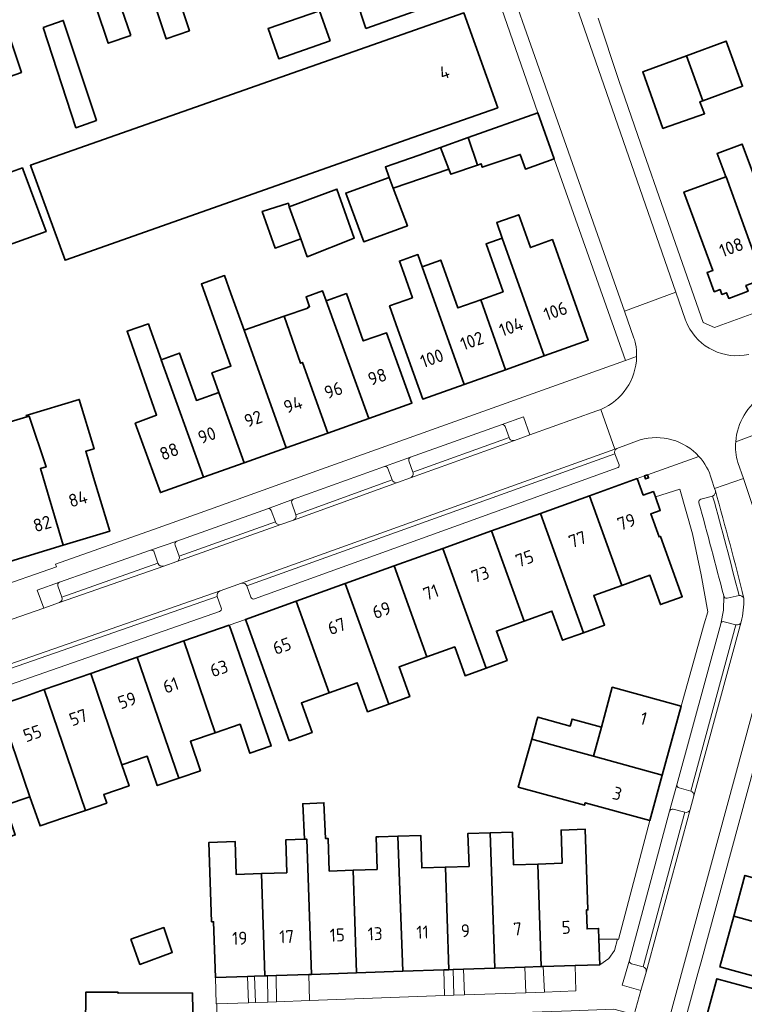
# Model space of a CAD drawing. Extents: x 150256 to 156914, y 461459 to 469481.
# Tile 321 of 656: x 155384 to 155460, y 463641 to 463744. Entities that reach past the tile are written whole.
import ezdxf
from ezdxf.enums import TextEntityAlignment as Align

# ---------------------------------------------------------------- set-up
doc = ezdxf.new("R2010")
doc.units = 0
doc.header["$LTSCALE"] = 0.75
for name, color, linetype, lineweight in [('B-RO-GR-GROENVOORZIENING-GV', 251, 'CONTINUOUS', 18), ('B-RO-IE-TERREINAFSCHEIDING_KUNSTMATIG_MUUR-G', 251, 'IE-TERREINAFSCHEIDING-KUNSTMATIG-DICHT', 18), ('B-RO-OG-BEBOUWING-GV', 6, 'CONTINUOUS', 35), ('B-RO-OG-BEBOUWING-T18', 1, 'CONTINUOUS', 18), ('B-RO-VH-VERHARDING_ASFALT-GV', 251, 'CONTINUOUS', 18), ('B-RO-VH-VERHARDING_BETONSTRAATSTEEN-GV', 251, 'CONTINUOUS', 18), ('B-RO-VH-VERHARDING_HALFVERHARDING_GRIND-GV', 251, 'CONTINUOUS', 18), ('B-RO-VH-VERHARDING_OPEN-GV', 251, 'CONTINUOUS', 18), ('B-RO-VH-VERHARDING_STRAATBAKSTEEN-GV', 251, 'CONTINUOUS', 18), ('B-RO-VH-VERHARDING_TEGEL-GV', 251, 'CONTINUOUS', 18)]:
    doc.layers.add(name, color=color, linetype=linetype, lineweight=lineweight)
doc.styles.add('NLCS-ISO-M200-T18', font='NLCS-ISO.ttf', dxfattribs={"height": 360})
doc.linetypes.add('IE-TERREINAFSCHEIDING-KUNSTMATIG-DICHT', pattern='A,8,-1,[82,NLCS.SHX,S=0.75,R=90,X=0,Y=0],-1', length=10)

msp = doc.modelspace()

# ---------------------------------------------------------------- linework, layer by layer
at = {"layer": 'B-RO-GR-GROENVOORZIENING-GV'}
for points in [[(155435.932, 463699.755), (155437.521, 463700.324), (155436.85, 463702.215), (155434.537, 463701.388)], [(155434.932, 463701.198), (155435.357, 463700.044)], [(155425.11, 463698.018), (155422.397, 463697.036)], [(155425.353, 463696.464), (155424.934, 463697.625)], [(155422.759, 463696.853), (155423.185, 463695.661)], [(155423.757, 463695.378), (155425.096, 463695.869)], [(155412.924, 463693.636), (155410.24, 463692.649)], [(155410.621, 463692.47), (155411.053, 463691.279)], [(155413.195, 463692.025), (155412.757, 463693.242)], [(155411.624, 463691.011), (155412.931, 463691.477)], [(155400.806, 463689.271), (155398.093, 463688.33)], [(155401.061, 463687.705), (155400.639, 463688.878)], [(155398.47, 463688.129), (155398.83, 463686.984)], [(155399.45, 463686.693), (155400.797, 463687.157)], [(155388.612, 463684.998), (155386.31, 463684.188), (155386.972, 463682.325), (155388.607, 463682.895)], [(155388.864, 463683.444), (155388.444, 463684.628)], [(155457.665, 463683.589), (155457.635, 463682.113), (155457.348, 463680.693)], [(155459.256, 463683.628), (155458.016, 463683.347)], [(155457.721, 463680.894), (155458.929, 463680.569)], [(155452.794, 463663.917), (155452.041, 463661.196)], [(155454.233, 463663.287), (155453.02, 463663.62)], [(155454.175, 463661.37), (155454.548, 463662.782)], [(155452.409, 463661.402), (155453.639, 463661.075)], [(155447.856, 463645.683), (155447.123, 463643.078), (155449.061, 463642.53), (155449.602, 463644.461)], [(155449.279, 463645.002), (155448.074, 463645.33)]]:
    msp.add_lwpolyline(points, dxfattribs=at)
for points in [[(155434.537, 463701.388, -0.3907885), (155434.932, 463701.198)], [(155435.357, 463700.044, 0.4190406), (155435.932, 463699.755)], [(155424.934, 463697.625, -0.4065046), (155425.11, 463698.018)], [(155422.397, 463697.036, -0.4123557), (155422.759, 463696.853)], [(155423.185, 463695.661, 0.4078447), (155423.757, 463695.378)], [(155425.096, 463695.869, 0.4181504), (155425.353, 463696.464)], [(155412.757, 463693.242, -0.4231437), (155412.924, 463693.636)], [(155410.24, 463692.649, -0.4027063), (155410.621, 463692.47)], [(155412.931, 463691.477, 0.3838059), (155413.195, 463692.025)], [(155411.053, 463691.279, 0.4077294), (155411.624, 463691.011)], [(155398.093, 463688.33, -0.4010742), (155398.47, 463688.129)], [(155400.639, 463688.878, -0.424969), (155400.806, 463689.271)], [(155400.797, 463687.157, 0.3808456), (155401.061, 463687.705)], [(155398.83, 463686.984, 0.4023151), (155399.45, 463686.693)], [(155388.444, 463684.628, -0.400815), (155388.612, 463684.998)], [(155388.607, 463682.895, 0.3874817), (155388.864, 463683.444)], [(155458.016, 463683.347, -0.4567553), (155457.665, 463683.589)], [(155459.766, 463683.329, 0.3594328), (155459.256, 463683.628)], [(155459.489, 463680.883, 0.0576466), (155459.766, 463683.329)], [(155457.348, 463680.693, -0.4635549), (155457.721, 463680.894)], [(155458.929, 463680.569, 0.3821483), (155459.489, 463680.883)], [(155453.02, 463663.62, -0.4185526), (155452.794, 463663.917)], [(155454.548, 463662.782, 0.4097954), (155454.233, 463663.287)], [(155452.041, 463661.196, -0.3800069), (155452.409, 463661.402)], [(155453.639, 463661.075, 0.3964202), (155454.175, 463661.37)], [(155448.074, 463645.33, -0.4228631), (155447.856, 463645.683)], [(155449.602, 463644.461, 0.4120854), (155449.279, 463645.002)]]:
    msp.add_lwpolyline(points, format="xyb", dxfattribs=at)
for points in [[(155429.529, 463644.714), (155429.092, 463644.699), (155428.555, 463644.681), (155428.644, 463642.007), (155429.597, 463642.042)], [(155436.997, 463644.963), (155433.855, 463644.858), (155430.621, 463644.75), (155430.708, 463642.082), (155437.093, 463642.313)], [(155408.252, 463641.27), (155408.153, 463643.997), (155404.829, 463643.886), (155404.901, 463641.148), (155404.975, 463641.151)], [(155408.981, 463641.296), (155410.27, 463641.342), (155410.23, 463644.067), (155409.967, 463644.058), (155408.882, 463644.022)], [(155411.132, 463644.097), (155411.181, 463641.375), (155414.604, 463641.499), (155414.537, 463644.211)]]:
    msp.add_lwpolyline(points, close=True, dxfattribs=at)
at = {"layer": 'B-RO-IE-TERREINAFSCHEIDING_KUNSTMATIG_MUUR-G'}
msp.add_lwpolyline([(155449.376, 463729.682), (155446.756, 463737.196)], dxfattribs=at)
at = {"layer": 'B-RO-OG-BEBOUWING-GV'}
for points in [[(155420.462, 463742.618), (155433.671, 463747.288), (155428.31, 463762.451), (155419.805, 463759.444), (155423.215, 463750.157), (155424.148, 463747.474), (155419.407, 463745.791)], [(155400.427, 463747.501), (155398.004, 463746.656), (155399.717, 463741.516), (155402.129, 463742.361)], [(155396.038, 463741.87), (155394.749, 463745.631), (155392.413, 463744.782), (155393.683, 463741.077)], [(155425.356, 463731.25), (155434.181, 463734.361), (155430.657, 463744.229), (155385.592, 463728.387), (155385.662, 463728.195), (155389.19, 463718.502)], [(155416.739, 463741.32), (155415.632, 463744.456), (155410.294, 463742.618), (155411.416, 463739.457)], [(155386.905, 463742.699), (155390.328, 463732.281), (155392.461, 463733.039), (155388.999, 463743.446)], [(155380.91, 463740.895), (155382.188, 463737.161), (155384.654, 463738.036), (155383.394, 463741.865)], [(155453.795, 463739.777), (155455.507, 463735.095), (155459.621, 463736.599), (155457.919, 463741.289)], [(155455.507, 463735.095), (155453.795, 463739.777), (155449.253, 463738.111), (155451.347, 463732.202), (155451.404, 463732.222), (155455.674, 463733.735), (155455.188, 463734.978)], [(155440.027, 463729.043), (155438.327, 463733.825), (155431.09, 463731.252), (155432.053, 463728.4), (155432.44, 463728.534), (155432.566, 463728.172), (155436.51, 463729.498), (155437.047, 463727.984)], [(155429.082, 463727.988), (155429.293, 463727.448), (155432.053, 463728.4), (155431.09, 463731.252), (155428.206, 463730.226)], [(155466.071, 463718.986), (155463.391, 463726.375), (155461.428, 463725.648), (155459.568, 463730.576), (155456.978, 463729.598), (155457.801, 463727.374), (155457.877, 463727.168), (155457.913, 463727.181), (155461.5, 463717.292), (155462.087, 463717.51)], [(155425.994, 463729.44), (155422.503, 463728.198), (155422.892, 463727.114), (155423.294, 463725.994), (155429.082, 463727.988), (155428.206, 463730.226)], [(155377.61, 463725.535), (155379.972, 463718.903), (155387.222, 463721.486), (155384.838, 463727.908), (155384.764, 463728.108), (155379.405, 463726.181)], [(155423.294, 463725.994), (155422.892, 463727.114), (155418.376, 463725.49), (155420.236, 463720.417), (155424.779, 463722.061)], [(155462.087, 463717.51), (155461.5, 463717.292), (155457.913, 463727.181), (155457.877, 463727.168), (155453.523, 463725.589), (155456.54, 463717.447), (155455.942, 463717.225), (155456.685, 463715.219), (155457.283, 463715.441), (155457.469, 463714.94), (155457.968, 463715.125), (155458.19, 463714.525), (155460.192, 463715.267), (155459.97, 463715.865), (155462.367, 463716.753)], [(155413.694, 463720.727), (155414.374, 463718.856), (155419.257, 463720.797), (155417.457, 463725.907), (155412.485, 463724.055)], [(155412.485, 463724.055), (155412.413, 463724.423), (155409.687, 463723.579), (155411.032, 463719.769), (155413.694, 463720.727)], [(155434.649, 463720.808), (155439.003, 463708.546), (155443.58, 463710.177), (155439.852, 463720.64), (155437.566, 463719.818), (155436.35, 463723.229), (155434.067, 463722.436)], [(155432.409, 463714.392), (155434.982, 463707.113), (155439.003, 463708.546), (155434.649, 463720.808), (155432.96, 463720.206), (155434.737, 463715.221)], [(155430.671, 463705.577), (155426.327, 463717.828), (155425.876, 463719.093), (155423.951, 463718.408), (155424.402, 463717.142), (155425.309, 463714.595), (155422.928, 463713.746), (155423.803, 463711.291), (155426.384, 463704.049)], [(155426.327, 463717.828), (155430.671, 463705.577), (155434.982, 463707.113), (155432.409, 463714.392), (155430.028, 463713.543), (155428.256, 463718.515)], [(155405.19, 463704.729), (155407.804, 463697.427), (155412.18, 463698.983), (155407.799, 463711.229), (155406.441, 463715.025), (155405.771, 463716.898), (155403.369, 463716.038), (155406.433, 463707.486), (155404.456, 463706.778)], [(155416.518, 463700.525), (155420.782, 463702.04), (155416.334, 463714.28), (155415.962, 463715.302), (155414.247, 463714.689), (155414.613, 463713.665), (155414.41, 463713.592), (155414.433, 463713.526), (155411.986, 463712.679), (155413.678, 463707.791), (155413.875, 463707.862)], [(155416.334, 463714.28), (155420.782, 463702.04), (155425.255, 463703.63), (155422.612, 463710.934), (155420.197, 463710.112), (155418.435, 463715.031)], [(155403.582, 463695.926), (155399.192, 463708.156), (155399.188, 463708.167), (155398.04, 463711.365), (155397.854, 463711.883), (155395.643, 463711.108), (155398.7, 463702.386), (155396.496, 463701.535), (155399.105, 463694.335)], [(155412.18, 463698.983), (155416.518, 463700.525), (155413.875, 463707.862), (155413.678, 463707.791), (155411.986, 463712.679), (155407.799, 463711.229)], [(155403.582, 463695.926), (155407.804, 463697.427), (155405.19, 463704.729), (155402.846, 463703.915), (155401.084, 463708.834), (155399.192, 463708.156)], [(155392.156, 463695.917), (155391.339, 463698.63), (155392.218, 463698.895), (155390.673, 463704.025), (155385.159, 463702.365), (155385.21, 463702.197), (155385.451, 463702.27), (155387.227, 463696.999), (155386.632, 463696.821), (155389.009, 463688.848), (155393.846, 463690.305)], [(155389.009, 463688.848), (155386.632, 463696.821), (155387.227, 463696.999), (155385.451, 463702.27), (155385.21, 463702.197), (155379.791, 463700.567), (155379.439, 463700.461), (155383.441, 463687.171)], [(155450.355, 463694.449), (155449.301, 463694.07), (155448.682, 463695.792), (155443.712, 463694.004), (155447.073, 463684.682), (155449.985, 463685.732), (155451.086, 463682.679), (155453.356, 463683.498), (155451.095, 463689.768), (155450.951, 463689.716), (155450.081, 463692.129), (155451.062, 463692.482), (155450.559, 463693.882)], [(155449.735, 463696.171), (155449.425, 463696.059), (155449.537, 463695.749), (155449.847, 463695.86)], [(155443.089, 463679.756), (155445.275, 463680.544), (155444.161, 463683.632), (155447.073, 463684.682), (155443.712, 463694.004), (155438.615, 463692.17)], [(155436.92, 463680.965), (155439.808, 463682.006), (155440.903, 463678.968), (155443.089, 463679.756), (155438.615, 463692.17), (155433.539, 463690.344)], [(155432.963, 463676.067), (155435.14, 463676.852), (155434.032, 463679.924), (155436.92, 463680.965), (155433.539, 463690.344), (155428.473, 463688.521)], [(155426.807, 463677.237), (155429.704, 463678.281), (155430.785, 463675.282), (155432.963, 463676.067), (155428.473, 463688.521), (155423.397, 463686.695)], [(155422.837, 463672.32), (155425.023, 463673.108), (155423.91, 463676.192), (155426.807, 463677.237), (155423.397, 463686.695), (155418.312, 463684.866)], [(155416.666, 463673.504), (155419.562, 463674.548), (155420.65, 463671.531), (155422.837, 463672.32), (155418.312, 463684.866), (155413.228, 463683.037)], [(155412.502, 463668.526), (155414.881, 463669.374), (155413.769, 463672.459), (155416.666, 463673.504), (155413.228, 463683.037), (155407.949, 463681.138), (155408.118, 463680.667)], [(155406.246, 463680.553), (155401.546, 463678.91), (155404.81, 463669.353), (155407.388, 463670.233), (155408.415, 463667.222), (155410.625, 463667.975), (155406.411, 463680.081)], [(155401.018, 463664.628), (155403.258, 463665.401), (155402.231, 463668.472), (155404.81, 463669.353), (155401.546, 463678.91), (155396.677, 463677.209)], [(155395.108, 463666.004), (155397.736, 463666.901), (155398.778, 463663.855), (155401.018, 463664.628), (155396.677, 463677.209), (155391.858, 463675.525)], [(155395.108, 463666.004), (155391.858, 463675.525), (155387.022, 463673.835), (155391.326, 463661.278), (155393.521, 463662.03), (155393.212, 463662.942), (155395.849, 463663.834)], [(155451.273, 463664.952), (155453.239, 463672.128), (155446.085, 463674.088), (155444.947, 463669.933), (155444.119, 463666.912)], [(155391.326, 463661.278), (155387.022, 463673.835), (155385.115, 463673.169), (155382.287, 463672.179), (155385.549, 463662.689), (155386.592, 463659.655), (155389.13, 463660.525)], [(155381.827, 463657.977), (155384.022, 463658.729), (155382.98, 463661.806), (155385.549, 463662.689), (155382.287, 463672.179), (155377.531, 463670.512)], [(155441.078, 463667.745), (155444.119, 463666.912), (155444.947, 463669.933), (155441.906, 463670.766), (155441.709, 463670.047), (155438.337, 463670.971), (155438.254, 463670.667), (155437.708, 463668.668)], [(155449.979, 463660.23), (155451.273, 463664.952), (155444.119, 463666.912), (155441.078, 463667.745), (155437.708, 463668.668), (155436.311, 463663.699), (155443.193, 463661.814), (155443.263, 463662.07)], [(155419.501, 463644.377), (155419.144, 463655.044), (155416.651, 463654.96), (155416.537, 463658.353), (155416.271, 463658.344), (155416.1, 463662.06), (155413.908, 463661.959), (155414.078, 463658.271), (155414.335, 463658.28), (155414.804, 463644.22)], [(155424.297, 463644.538), (155423.775, 463658.59), (155421.795, 463658.523), (155421.524, 463658.514), (155421.637, 463655.127), (155419.144, 463655.044), (155419.501, 463644.377)], [(155429.092, 463644.699), (155428.736, 463655.369), (155426.28, 463655.287), (155426.167, 463658.67), (155423.775, 463658.59), (155424.297, 463644.538), (155428.555, 463644.681)], [(155433.855, 463644.858), (155433.385, 463658.948), (155431.078, 463658.871), (155431.192, 463655.451), (155428.736, 463655.369), (155429.092, 463644.699), (155429.529, 463644.714), (155430.621, 463644.75)], [(155433.385, 463658.948), (155433.855, 463644.858), (155436.997, 463644.963), (155438.694, 463645.02), (155438.337, 463655.696), (155435.806, 463655.611), (155435.692, 463659.025)], [(155438.337, 463655.696), (155438.694, 463645.02), (155438.878, 463645.026), (155442.213, 463645.138), (155444.781, 463645.224), (155444.692, 463647.888), (155444.655, 463648.992), (155443.456, 463648.952), (155443.39, 463650.921), (155443.542, 463650.926), (155443.262, 463659.306), (155440.752, 463659.222), (155440.868, 463655.78)], [(155409.967, 463644.058), (155409.612, 463654.701), (155406.977, 463654.613), (155406.862, 463658.04), (155404.151, 463657.949), (155404.427, 463649.693), (155404.634, 463649.699), (155404.829, 463643.886), (155408.153, 463643.997), (155408.882, 463644.022)], [(155409.612, 463654.701), (155409.967, 463644.058), (155410.23, 463644.067), (155411.132, 463644.097), (155414.537, 463644.211), (155414.804, 463644.22), (155414.335, 463658.28), (155414.078, 463658.271), (155412.132, 463658.206), (155412.246, 463654.789)], [(155470.2, 463651.685), (155459.869, 463654.513), (155458.706, 463650.265), (155472.217, 463646.565), (155472.738, 463648.469), (155469.558, 463649.34)], [(155458.706, 463650.265), (155457.263, 463644.997), (155464.459, 463643.026), (155464.392, 463642.783), (155467.542, 463641.921), (155468.529, 463645.527), (155471.695, 463644.66), (155472.217, 463646.565)], [(155396.048, 463647.864), (155396.982, 463645.257), (155400.336, 463646.479), (155399.475, 463649.084)], [(155455.453, 463638.321), (155466.343, 463635.333), (155467.198, 463638.451), (155470.381, 463637.578), (155471.061, 463640.056), (155464.687, 463641.805), (155464.647, 463641.657), (155456.948, 463643.769)], [(155387.895, 463636.187), (155402.535, 463636.515), (155402.433, 463642.28), (155394.704, 463642.259), (155394.704, 463642.365), (155391.338, 463642.352), (155391.328, 463638.653), (155387.843, 463638.509)]]:
    msp.add_lwpolyline(points, close=True, dxfattribs=at)
at = {"layer": 'B-RO-VH-VERHARDING_ASFALT-GV'}
msp.add_lwpolyline([(155435.166, 463765.729), (155429.568, 463763.744), (155443.689, 463723.621), (155447.349, 463713.212), (155452.677, 463715.173)], close=True, dxfattribs=at)
at = {"layer": 'B-RO-VH-VERHARDING_BETONSTRAATSTEEN-GV'}
for points in [[(155424.934, 463697.625), (155425.353, 463696.464), (155435.357, 463700.044), (155434.932, 463701.198)], [(155434.537, 463701.388), (155425.11, 463698.018)], [(155425.096, 463695.869), (155435.932, 463699.755)], [(155435.357, 463700.044), (155425.353, 463696.464)], [(155446.541, 463698.924), (155446.336, 463698.85), (155407.552, 463684.899)], [(155446.779, 463697.222), (155446.343, 463698.379), (155408.085, 463684.647)], [(155408.085, 463684.647), (155446.343, 463698.379)], [(155408.901, 463683.295), (155446.598, 463696.91)], [(155412.757, 463693.242), (155413.195, 463692.025), (155423.185, 463695.661), (155422.759, 463696.853)], [(155422.397, 463697.036), (155412.924, 463693.636)], [(155423.185, 463695.661), (155413.195, 463692.025)], [(155459.708, 463695.787), (155456.714, 463694.767), (155456.796, 463694.508)], [(155462.309, 463687.959), (155459.708, 463695.787)], [(155412.931, 463691.477), (155423.757, 463695.378)], [(155456.511, 463693.968), (155455.294, 463693.638)], [(155400.639, 463688.878), (155401.061, 463687.705), (155411.053, 463691.279), (155410.621, 463692.47)], [(155410.24, 463692.649), (155400.806, 463689.271)], [(155400.797, 463687.157), (155411.624, 463691.011)], [(155411.053, 463691.279), (155401.061, 463687.705)], [(155398.093, 463688.33), (155388.612, 463684.998)], [(155388.444, 463684.628), (155388.864, 463683.444), (155398.83, 463686.984), (155398.47, 463688.129)], [(155388.607, 463682.895), (155399.45, 463686.693)], [(155398.83, 463686.984), (155388.864, 463683.444)], [(155408.085, 463684.647), (155408.509, 463683.439)], [(155405.309, 463684.102), (155366.036, 463670.409)], [(155405.022, 463683.528), (155366.577, 463670.152), (155367.025, 463668.946)], [(155366.577, 463670.152), (155405.022, 463683.528)], [(155405.425, 463682.339), (155405.022, 463683.528)], [(155458.016, 463683.347), (155459.256, 463683.628)], [(155367.419, 463668.762), (155405.241, 463681.963)], [(155417.333, 463628.845), (155418.221, 463628.884), (155431.551, 463629.309), (155433.07, 463629.354), (155446.423, 463629.786), (155449.351, 463629.895), (155463.104, 463680.531)], [(155459.489, 463680.883), (155454.548, 463662.782), (155454.175, 463661.37), (155449.602, 463644.461), (155449.061, 463642.53), (155448.363, 463640.031), (155448.032, 463638.848)], [(155457.348, 463680.693), (155452.794, 463663.917)], [(155454.233, 463663.287), (155458.929, 463680.569), (155457.721, 463680.894)], [(155458.929, 463680.569), (155454.233, 463663.287)], [(155454.548, 463662.782), (155459.489, 463680.883)], [(155453.02, 463663.62), (155454.233, 463663.287)], [(155452.041, 463661.196), (155447.856, 463645.683)], [(155449.279, 463645.002), (155453.639, 463661.075), (155452.409, 463661.402)], [(155453.639, 463661.075), (155449.279, 463645.002)], [(155449.602, 463644.461), (155454.175, 463661.37)], [(155448.074, 463645.33), (155449.279, 463645.002)]]:
    msp.add_lwpolyline(points, dxfattribs=at)
for points in [[(155434.932, 463701.198, 0.3907885), (155434.537, 463701.388)], [(155435.932, 463699.755, -0.4190406), (155435.357, 463700.044)], [(155446.343, 463698.379, -0.315898), (155446.541, 463698.924)], [(155425.11, 463698.018, 0.4065046), (155424.934, 463697.625)], [(155422.759, 463696.853, 0.4123557), (155422.397, 463697.036)], [(155446.598, 463696.91, 0.5416087), (155446.779, 463697.222)], [(155423.757, 463695.378, -0.4078447), (155423.185, 463695.661)], [(155425.353, 463696.464, -0.4181504), (155425.096, 463695.869)], [(155456.796, 463694.508, -0.379481), (155456.511, 463693.968)], [(155456.796, 463694.508, -0.0075293), (155459.766, 463683.329)], [(155459.766, 463683.329, 0.0075293), (155456.796, 463694.508)], [(155412.924, 463693.636, 0.4231437), (155412.757, 463693.242)], [(155455.294, 463693.638, 0.4019753), (155455.093, 463693.277)], [(155456.511, 463693.968, -0.0062561), (155459.256, 463683.628)], [(155459.256, 463683.628, 0.0062561), (155456.511, 463693.968)], [(155410.621, 463692.47, 0.4027063), (155410.24, 463692.649)], [(155455.093, 463693.277, -0.0026606), (155457.665, 463683.589)], [(155413.195, 463692.025, -0.3838059), (155412.931, 463691.477)], [(155411.624, 463691.011, -0.4077294), (155411.053, 463691.279)], [(155398.47, 463688.129, 0.4010742), (155398.093, 463688.33)], [(155400.806, 463689.271, 0.424969), (155400.639, 463688.878)], [(155401.061, 463687.705, -0.3808456), (155400.797, 463687.157)], [(155399.45, 463686.693, -0.4023151), (155398.83, 463686.984)], [(155388.612, 463684.998, 0.400815), (155388.444, 463684.628)], [(155407.552, 463684.899, -0.3862047), (155408.085, 463684.647)], [(155388.864, 463683.444, -0.3874817), (155388.607, 463682.895)], [(155405.022, 463683.528, -0.3986064), (155405.309, 463684.102)], [(155408.509, 463683.439, 0.4697251), (155408.901, 463683.295)], [(155457.665, 463683.589, 0.4567553), (155458.016, 463683.347)], [(155459.256, 463683.628, -0.3594328), (155459.766, 463683.329)], [(155459.766, 463683.329, -0.0576466), (155459.489, 463680.883)], [(155405.241, 463681.963, 0.4316115), (155405.425, 463682.339)], [(155457.721, 463680.894, 0.4635549), (155457.348, 463680.693)], [(155459.489, 463680.883, -0.3821483), (155458.929, 463680.569)], [(155452.794, 463663.917, 0.4185526), (155453.02, 463663.62)], [(155454.233, 463663.287, -0.4097954), (155454.548, 463662.782)], [(155452.409, 463661.402, 0.3800069), (155452.041, 463661.196)], [(155454.175, 463661.37, -0.3964202), (155453.639, 463661.075)], [(155447.856, 463645.683, 0.4228631), (155448.074, 463645.33)], [(155449.279, 463645.002, -0.4120854), (155449.602, 463644.461)]]:
    msp.add_lwpolyline(points, format="xyb", dxfattribs=at)
at = {"layer": 'B-RO-VH-VERHARDING_HALFVERHARDING_GRIND-GV'}
msp.add_lwpolyline([(155442.213, 463645.138), (155438.878, 463645.026), (155439.026, 463642.383), (155442.301, 463642.501)], close=True, dxfattribs=at)
at = {"layer": 'B-RO-VH-VERHARDING_OPEN-GV'}
for points in [[(155419.501, 463644.377), (155414.804, 463644.22), (155414.537, 463644.211), (155414.604, 463641.499), (155428.644, 463642.007), (155428.555, 463644.681), (155424.297, 463644.538)], [(155430.708, 463642.082), (155430.621, 463644.75), (155429.529, 463644.714), (155429.597, 463642.042)], [(155438.694, 463645.02), (155436.997, 463644.963), (155437.093, 463642.313), (155439.026, 463642.383), (155438.878, 463645.026)], [(155408.153, 463643.997), (155408.252, 463641.27), (155408.981, 463641.296), (155408.882, 463644.022)], [(155410.27, 463641.342), (155411.181, 463641.375), (155411.132, 463644.097), (155410.23, 463644.067)]]:
    msp.add_lwpolyline(points, close=True, dxfattribs=at)
at = {"layer": 'B-RO-VH-VERHARDING_STRAATBAKSTEEN-GV'}
for points in [[(155453.698, 463712.266), (155453.332, 463713.281), (155452.677, 463715.173), (155447.349, 463713.212), (155448.327, 463710.393)], [(155366.036, 463670.409), (155405.309, 463684.102), (155407.552, 463684.899), (155446.336, 463698.85), (155444.901, 463702.981), (155444.49, 463702.821), (155437.521, 463700.324), (155435.932, 463699.755), (155425.096, 463695.869), (155423.757, 463695.378), (155412.931, 463691.477), (155411.624, 463691.011), (155400.797, 463687.157), (155399.45, 463686.693), (155388.607, 463682.895), (155386.972, 463682.325), (155382.885, 463680.898)], [(155444.901, 463702.981), (155446.336, 463698.85), (155446.541, 463698.924), (155448.98, 463699.813)], [(155456.408, 463695.725), (155456.714, 463694.767), (155459.708, 463695.787), (155459.137, 463697.461)]]:
    msp.add_lwpolyline(points, dxfattribs=at)
for points in [[(155453.909, 463711.77, -0.0250985), (155453.698, 463712.266)], [(155460.262, 463708.709, -0.3492741), (155453.909, 463711.77)], [(155448.327, 463710.393, -0.0338257), (155448.497, 463709.817)], [(155448.497, 463709.817, -0.0547272), (155448.612, 463708.482)], [(155448.612, 463708.482, -0.2928491), (155444.901, 463702.981)], [(155458.912, 463699.624, -0.2377861), (155461.784, 463704.431)], [(155448.98, 463699.813, -0.2872381), (155455.087, 463698.096)], [(155459.137, 463697.461, -0.0887093), (155458.912, 463699.624)], [(155455.087, 463698.096, -0.1153153), (155456.408, 463695.725)]]:
    msp.add_lwpolyline(points, format="xyb", dxfattribs=at)
at = {"layer": 'B-RO-VH-VERHARDING_TEGEL-GV'}
for points in [[(155434.709, 463767.114), (155435.166, 463765.729), (155452.677, 463715.173), (155453.332, 463713.281), (155453.698, 463712.266)], [(155448.327, 463710.393), (155447.349, 463713.212), (155443.689, 463723.621), (155429.568, 463763.744), (155428.833, 463765.866)], [(155427.736, 463764.285), (155428.31, 463762.451), (155433.671, 463747.288), (155434.287, 463745.505), (155438.327, 463733.825), (155440.027, 463729.043), (155447.448, 463708.067), (155448.612, 463708.482)], [(155530.839, 463744.542), (155532.137, 463741.591), (155510.059, 463731.47), (155503.649, 463728.744), (155501.734, 463728.034), (155476.518, 463718.713), (155456.707, 463711.517), (155455.53, 463712.035), (155451.21, 463724.396), (155449.376, 463729.682), (155446.756, 463737.196), (155444.62, 463743.661)], [(155458.912, 463699.624), (155462.541, 463700.951), (155462.851, 463701.065), (155463.495, 463701.3), (155468.36, 463703.084), (155473.198, 463704.858), (155477.969, 463706.607), (155482.743, 463708.357), (155487.518, 463710.108), (155492.293, 463711.858), (155497.008, 463713.587), (155501.9, 463715.38), (155519.112, 463721.341)], [(155448.612, 463708.482), (155447.448, 463708.067), (155415.371, 463696.582), (155404.218, 463692.57), (155398.887, 463690.671), (155388.194, 463686.9), (155388.293, 463686.617), (155381.501, 463684.258)], [(155388.612, 463684.998), (155398.093, 463688.33), (155400.806, 463689.271), (155410.24, 463692.649), (155412.924, 463693.636), (155422.397, 463697.036), (155425.11, 463698.018), (155434.537, 463701.388), (155436.85, 463702.215), (155437.521, 463700.324), (155444.49, 463702.821), (155444.901, 463702.981)], [(155464.455, 463686.572), (155463.427, 463689.858), (155461.067, 463697.813), (155463.407, 463698.588), (155463.26, 463698.989), (155464.213, 463699.338), (155463.495, 463701.3), (155462.851, 463701.065), (155462.964, 463700.755), (155462.655, 463700.641), (155462.541, 463700.951), (155458.912, 463699.624)], [(155448.98, 463699.813), (155446.541, 463698.924)], [(155382.287, 463672.179), (155385.115, 463673.169), (155387.022, 463673.835), (155391.858, 463675.525), (155396.677, 463677.209), (155401.546, 463678.91), (155406.246, 463680.553), (155407.949, 463681.138), (155413.228, 463683.037), (155418.312, 463684.866), (155423.397, 463686.695), (155428.473, 463688.521), (155433.539, 463690.344), (155438.615, 463692.17), (155443.712, 463694.004), (155448.682, 463695.792), (155449.425, 463696.059), (155449.735, 463696.171), (155455.087, 463698.096)], [(155446.343, 463698.379), (155446.779, 463697.222)], [(155455.087, 463698.096), (155449.735, 463696.171), (155449.847, 463695.86), (155449.537, 463695.749), (155449.425, 463696.059), (155448.682, 463695.792), (155449.301, 463694.07), (155450.355, 463694.449), (155450.559, 463693.882), (155453.109, 463694.703), (155454.405, 463690.038), (155455.313, 463685.788), (155456.002, 463681.934), (155455.621, 463680.667), (155453.239, 463672.128)], [(155446.598, 463696.91), (155408.901, 463683.295)], [(155459.137, 463697.461), (155459.708, 463695.787), (155462.309, 463687.959)], [(155456.796, 463694.508), (155456.714, 463694.767), (155456.408, 463695.725)], [(155455.294, 463693.638), (155456.511, 463693.968)], [(155382.885, 463680.898), (155386.972, 463682.325), (155386.31, 463684.188), (155388.612, 463684.998)], [(155407.552, 463684.899), (155405.309, 463684.102)], [(155408.509, 463683.439), (155408.085, 463684.647)], [(155405.022, 463683.528), (155405.425, 463682.339)], [(155409.227, 463602.378), (155409.226, 463603.248), (155409.226, 463603.66), (155407.425, 463603.618), (155407.373, 463606.06), (155407.168, 463615.539), (155407.081, 463618.45), (155406.743, 463633.829), (155406.588, 463639.152), (155408.703, 463639.238), (155421.885, 463639.723), (155424.754, 463639.82), (155441.815, 463640.41), (155446.228, 463640.608), (155448.363, 463640.031), (155449.061, 463642.53), (155447.123, 463643.078), (155447.856, 463645.683), (155452.041, 463661.196), (155452.794, 463663.917), (155457.348, 463680.693), (155457.635, 463682.113), (155457.665, 463683.589)], [(155451.002, 463622.1), (155451.227, 463622.92), (155451.453, 463623.743), (155449.534, 463624.27), (155454.976, 463644.31), (155455.308, 463645.532), (155465.634, 463683.556), (155465.021, 463683.697)], [(155405.241, 463681.963), (155367.419, 463668.762)], [(155463.104, 463680.531), (155449.351, 463629.895), (155447.959, 463624.772), (155445.891, 463624.705), (155433.93, 463624.314), (155431.06, 463624.243), (155419.072, 463623.893), (155412.473, 463623.636), (155412.798, 463603.259), (155412.837, 463600.838)], [(155453.239, 463672.128), (155451.273, 463664.952), (155449.979, 463660.23), (155446.716, 463647.86), (155446.607, 463647.862), (155446.294, 463646.714), (155445.725, 463645.881), (155444.781, 463645.224), (155442.213, 463645.138), (155442.301, 463642.501), (155439.026, 463642.383), (155437.093, 463642.313), (155430.708, 463642.082), (155429.597, 463642.042), (155428.644, 463642.007), (155414.604, 463641.499), (155411.181, 463641.375), (155410.27, 463641.342), (155408.981, 463641.296), (155408.252, 463641.27), (155404.975, 463641.151), (155405.432, 463618.355)]]:
    msp.add_lwpolyline(points, dxfattribs=at)
for points in [[(155453.698, 463712.266, 0.0250985), (155453.909, 463711.77)], [(155453.909, 463711.77, 0.3492741), (155460.262, 463708.709)], [(155448.497, 463709.817, 0.0338257), (155448.327, 463710.393)], [(155448.612, 463708.482, 0.0547272), (155448.497, 463709.817)], [(155444.901, 463702.981, 0.2928491), (155448.612, 463708.482)], [(155461.784, 463704.431, 0.2377861), (155458.912, 463699.624)], [(155455.087, 463698.096, 0.2872381), (155448.98, 463699.813)], [(155458.912, 463699.624, 0.0887093), (155459.137, 463697.461)], [(155446.541, 463698.924, 0.315898), (155446.343, 463698.379)], [(155456.408, 463695.725, 0.1153153), (155455.087, 463698.096)], [(155446.779, 463697.222, -0.5416087), (155446.598, 463696.91)], [(155456.511, 463693.968, 0.379481), (155456.796, 463694.508)], [(155455.093, 463693.277, -0.4019753), (155455.294, 463693.638)], [(155457.665, 463683.589, 0.0026606), (155455.093, 463693.277)], [(155408.085, 463684.647, 0.3862047), (155407.552, 463684.899)], [(155405.309, 463684.102, 0.3986064), (155405.022, 463683.528)], [(155408.901, 463683.295, -0.4697251), (155408.509, 463683.439)], [(155405.425, 463682.339, -0.4316115), (155405.241, 463681.963)]]:
    msp.add_lwpolyline(points, format="xyb", dxfattribs=at)
msp.add_lwpolyline([(155444.781, 463645.224), (155445.725, 463645.881), (155446.294, 463646.714), (155446.607, 463647.862), (155444.692, 463647.888)], close=True, dxfattribs=at)

# ---------------------------------------------------------------- texts
at = {"layer": 'B-RO-OG-BEBOUWING-T18', "style": 'NLCS-ISO-M200-T18'}
for s, rotation, p in [('4', 19.6, (155428.621, 463738.035)), ('108', 20.4, (155458.459, 463719.846)), ('106', 19.6, (155440.173, 463713.209)), ('104', 19.6, (155435.566, 463711.568)), ('102', 19.6, (155431.496, 463710.117)), ('100', 19.6, (155427.328, 463708.301)), ('98', 18.8, (155421.65, 463706.381)), ('96', 19.6, (155417.094, 463704.975)), ('94', 19.6, (155412.886, 463703.479)), ('92', 19.6, (155408.748, 463702.008)), ('90', 19.6, (155403.941, 463700.299)), ('88', 21.1, (155400.015, 463698.606)), ('84', 16.7, (155390.532, 463693.682)), ('82', 16.7, (155386.816, 463691.095)), ('79', 19.8, (155447.557, 463691.289)), ('77', 19.8, (155442.472, 463689.455)), ('75', 19.8, (155436.969, 463687.471)), ('73', 19.8, (155432.366, 463685.811)), ('71', 19.8, (155427.231, 463683.959)), ('69', 19.8, (155422.097, 463682.108)), ('67', 19.8, (155417.429, 463680.425)), ('65', 19.8, (155411.746, 463678.376)), ('63', 19.2, (155405.199, 463676.042)), ('61', 19.2, (155400.184, 463674.295)), ('59', 19.2, (155395.645, 463672.714)), ('57', 19.2, (155390.571, 463670.946)), ('1', 344.7, (155449.34, 463670.832)), ('55', 19.2, (155385.8, 463669.285)), ('3', 344.7, (155446.598, 463663.028)), ('11', 1.9, (155426.356, 463648.609)), ('9', 1.9, (155430.808, 463648.759)), ('7', 1.9, (155436.222, 463648.939)), ('5', 1.9, (155441.284, 463649.109)), ('19', 1.9, (155407.357, 463647.973)), ('17', 1.9, (155412.227, 463648.136)), ('15', 1.9, (155417.491, 463648.312)), ('13', 1.9, (155421.426, 463648.444))]:
    msp.add_text(s, height=1.35, rotation=rotation, dxfattribs=at).set_placement(p, align=Align.MIDDLE)

doc.saveas('drawing.dxf')
